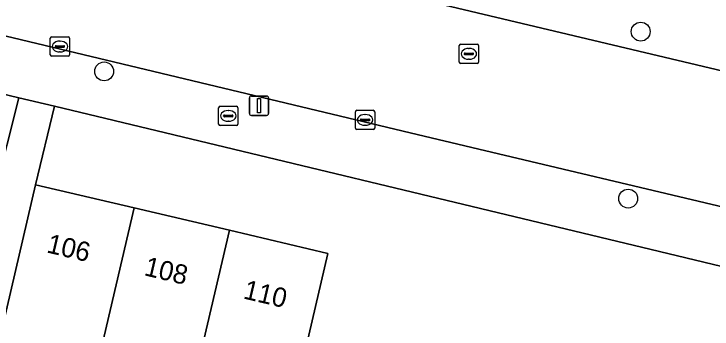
# Model space of a CAD drawing. Extents: x 161084 to 161928, y 385354 to 386522.
# Drawn here: x 161466.55 to 161502.73, y 385812.12 to 385828.45 of the extents above; entities that cross this region are included whole.
import ezdxf

# ---------------------------------------------------------------- set-up
doc = ezdxf.new("R2010")
doc.units = 0
for name, color, linetype in [('IMGEO_Boom', 7, 'Continuous'), ('IMGEO_Brandkraan', 7, 'Continuous'), ('IMGEO_Erf', 7, 'Continuous'), ('IMGEO_Kolk', 7, 'Continuous'), ('IMGEO_Lichtmast', 7, 'Continuous'), ('IMGEO_Pand', 7, 'Continuous'), ('IMGEO_Pand_nummerreeks', 7, 'Continuous'), ('IMGEO_Rijbaan_lokaal_open', 7, 'Continuous'), ('IMGEO_Rioolput', 7, 'Continuous'), ('IMGEO_Voetpad_open', 7, 'Continuous')]:
    doc.layers.add(name, color=color, linetype=linetype)

msp = doc.modelspace()

# ---------------------------------------------------------------- linework, layer by layer
at = {"layer": 'IMGEO_Boom'}
for centre in [(161499.028, 385827.53), (161471.226, 385825.472), (161498.381, 385818.88)]:
    msp.add_circle(centre, 0.489, dxfattribs=at)
at = {"layer": 'IMGEO_Brandkraan'}
for p, q in [((161477.16, 385822.738), (161477.16, 385823.59)), ((161477.235, 385823.664), (161478.087, 385823.664)), ((161477.648, 385823.444), (161477.673, 385823.444)), ((161478.161, 385823.59), (161478.161, 385822.738)), ((161477.419, 385823.158), (161477.419, 385823.17)), ((161477.857, 385823.121), (161477.459, 385823.121)), ((161477.462, 385823.207), (161477.86, 385823.207)), ((161477.903, 385823.17), (161477.903, 385823.158)), ((161478.087, 385822.664), (161477.235, 385822.664)), ((161477.671, 385822.884), (161477.646, 385822.884))]:
    msp.add_line(p, q, dxfattribs=at)
for points in [[(161477.16, 385822.738), (161477.16, 385823.59)], [(161477.235, 385823.664), (161478.087, 385823.664)], [(161478.161, 385823.59), (161478.161, 385822.738)], [(161478.087, 385822.664), (161477.235, 385822.664)]]:
    msp.add_lwpolyline(points, dxfattribs=at)
for centre, radius, start, end in [((161477.237, 385823.588), 0.0765, 91.552, 178.448), ((161477.237, 385823.588), 0.0765, 91.552, 178.448), ((161478.085, 385823.588), 0.0765, 1.552, 88.448), ((161478.085, 385823.588), 0.0765, 1.552, 88.448), ((161477.459, 385823.167), 0.0403, 85.8775, 175.7526), ((161477.456, 385823.157), 0.0366, 178.938, 274.7102), ((161477.86, 385823.164), 0.043, 264.8664, 352.4533), ((161477.864, 385823.169), 0.0386, 1.7309, 96.639), ((161477.237, 385822.74), 0.0765, 181.552, 268.448), ((161477.237, 385822.74), 0.0765, 181.552, 268.448), ((161478.085, 385822.74), 0.0765, 271.552, 358.448), ((161478.085, 385822.74), 0.0765, 271.552, 358.448)]:
    msp.add_arc(centre, radius, start, end, dxfattribs=at)
for centre, major_axis, ratio, start_param, end_param in [((161477.647, 385823.164), (-0.387, 0.002), 0.722429, 4.712389, 7.853982), ((161477.672, 385823.164), (-0.39, 0.002), 0.717154, 1.570796, 4.712389)]:
    msp.add_ellipse(centre, major_axis=major_axis, ratio=ratio, start_param=start_param, end_param=end_param, dxfattribs=at)
at = {"layer": 'IMGEO_Erf'}
msp.add_lwpolyline([(161388.04, 385843.033), (161386.849, 385838.175), (161393.056, 385836.681), (161399.084, 385835.23), (161405.111, 385833.78), (161411.139, 385832.329), (161417.167, 385830.878), (161423.195, 385829.427), (161429.223, 385827.976), (161435.25, 385826.525), (161441.278, 385825.075), (161447.306, 385823.624), (161453.334, 385822.173), (161459.362, 385820.722), (161465.569, 385819.228), (161466.809, 385824.108), (161438.833, 385830.83)], close=True, dxfattribs=at)
msp.add_lwpolyline([(161552.134, 385803.608), (161500, 385816.134), (161468.662, 385823.663), (161467.677, 385819.591), (161472.782, 385818.395), (161477.719, 385817.238), (161482.825, 385816.041), (161481.015, 385808.32), (161480.733, 385808.386), (161478.616, 385800.838), (161474.075, 385801.922), (161474.608, 385803.969), (161472.106, 385804.648), (161473.328, 385809.863), (161470.914, 385810.429), (161469.677, 385805.411), (161468.399, 385800.226), (161466.047, 385800.778)], dxfattribs=at)
at = {"layer": 'IMGEO_Kolk'}
for p, q in [((161468.436, 385826.333), (161468.436, 385827.185)), ((161468.511, 385827.259), (161469.363, 385827.259)), ((161468.924, 385827.039), (161468.949, 385827.039)), ((161469.437, 385827.185), (161469.437, 385826.333)), ((161468.695, 385826.753), (161468.695, 385826.765)), ((161469.133, 385826.716), (161468.735, 385826.716)), ((161468.738, 385826.802), (161469.136, 385826.802)), ((161469.179, 385826.765), (161469.179, 385826.753)), ((161469.363, 385826.259), (161468.511, 385826.259)), ((161468.947, 385826.479), (161468.922, 385826.479)), ((161484.246, 385822.531), (161484.246, 385823.383)), ((161484.321, 385823.457), (161485.173, 385823.457)), ((161485.247, 385823.383), (161485.247, 385822.531)), ((161484.548, 385823), (161484.946, 385823)), ((161484.734, 385823.237), (161484.759, 385823.237)), ((161484.505, 385822.951), (161484.505, 385822.963)), ((161484.943, 385822.914), (161484.545, 385822.914)), ((161484.757, 385822.677), (161484.732, 385822.677)), ((161484.989, 385822.963), (161484.989, 385822.951)), ((161485.173, 385822.457), (161484.321, 385822.457))]:
    msp.add_line(p, q, dxfattribs=at)
for points in [[(161468.436, 385826.333), (161468.436, 385827.185)], [(161468.511, 385827.259), (161469.363, 385827.259)], [(161469.437, 385827.185), (161469.437, 385826.333)], [(161469.363, 385826.259), (161468.511, 385826.259)], [(161484.246, 385822.531), (161484.246, 385823.383)], [(161484.321, 385823.457), (161485.173, 385823.457)], [(161485.247, 385823.383), (161485.247, 385822.531)], [(161485.173, 385822.457), (161484.321, 385822.457)]]:
    msp.add_lwpolyline(points, dxfattribs=at)
for centre, radius, start, end in [((161468.513, 385827.183), 0.0765, 91.552, 178.448), ((161468.513, 385827.183), 0.0765, 91.552, 178.448), ((161469.361, 385827.183), 0.0765, 1.552, 88.448), ((161469.361, 385827.183), 0.0765, 1.552, 88.448), ((161468.735, 385826.762), 0.0403, 85.8775, 175.7526), ((161468.732, 385826.752), 0.0366, 178.938, 274.7102), ((161469.136, 385826.759), 0.043, 264.8664, 352.4533), ((161469.14, 385826.764), 0.0386, 1.7309, 96.639), ((161468.513, 385826.335), 0.0765, 181.552, 268.448), ((161468.513, 385826.335), 0.0765, 181.552, 268.448), ((161469.361, 385826.335), 0.0765, 271.552, 358.448), ((161469.361, 385826.335), 0.0765, 271.552, 358.448), ((161484.323, 385823.381), 0.0765, 91.552, 178.448), ((161484.323, 385823.381), 0.0765, 91.552, 178.448), ((161485.171, 385823.381), 0.0765, 1.552, 88.448), ((161485.171, 385823.381), 0.0765, 1.552, 88.448), ((161484.545, 385822.96), 0.0403, 85.8775, 175.7526), ((161484.95, 385822.962), 0.0386, 1.7309, 96.639), ((161484.542, 385822.95), 0.0366, 178.938, 274.7102), ((161484.946, 385822.957), 0.043, 264.8664, 352.4533), ((161484.323, 385822.533), 0.0765, 181.552, 268.448), ((161484.323, 385822.533), 0.0765, 181.552, 268.448), ((161485.171, 385822.533), 0.0765, 271.552, 358.448), ((161485.171, 385822.533), 0.0765, 271.552, 358.448)]:
    msp.add_arc(centre, radius, start, end, dxfattribs=at)
for centre, major_axis, ratio, start_param, end_param in [((161468.923, 385826.759), (-0.387, 0.002), 0.722429, 4.712389, 7.853982), ((161468.948, 385826.759), (-0.39, 0.002), 0.717154, 1.570796, 4.712389), ((161484.733, 385822.957), (-0.387, 0.002), 0.722429, 4.712389, 7.853982), ((161484.758, 385822.957), (-0.39, 0.002), 0.717154, 1.570796, 4.712389)]:
    msp.add_ellipse(centre, major_axis=major_axis, ratio=ratio, start_param=start_param, end_param=end_param, dxfattribs=at)
at = {"layer": 'IMGEO_Lichtmast'}
for p, q in [((161478.754, 385823.294), (161478.754, 385824.094)), ((161478.754, 385824.094), (161478.754, 385823.294)), ((161478.854, 385824.194), (161479.644, 385824.194)), ((161479.644, 385824.194), (161478.854, 385824.194)), ((161479.744, 385824.094), (161479.744, 385823.294)), ((161479.744, 385823.294), (161479.744, 385824.094)), ((161479.644, 385823.194), (161478.854, 385823.194)), ((161478.854, 385823.194), (161479.644, 385823.194))]:
    msp.add_line(p, q, dxfattribs=at)
msp.add_lwpolyline([(161479.174, 385824.069), (161479.324, 385824.069), (161479.324, 385823.319), (161479.174, 385823.319), (161479.174, 385824.069)], dxfattribs=at)
for centre, start, end in [((161478.854, 385824.094), 90, 180), ((161478.854, 385824.094), 90, 180), ((161479.644, 385824.094), 0, 90), ((161479.644, 385824.094), 360, 90), ((161478.854, 385823.294), 180, 270), ((161478.854, 385823.294), 180, 270), ((161479.644, 385823.294), 270, 0), ((161479.644, 385823.294), 270, 0)]:
    msp.add_arc(centre, 0.1, start, end, dxfattribs=at)
at = {"layer": 'IMGEO_Pand'}
for points in [[(161472.782, 385818.395), (161467.677, 385819.591), (161465.969, 385812.301), (161465.837, 385811.74), (161468.108, 385811.207), (161466.903, 385806.062), (161467.265, 385805.977), (161467.87, 385805.835), (161469.677, 385805.411), (161470.914, 385810.429)], [(161477.719, 385817.238), (161472.782, 385818.395), (161470.914, 385810.429), (161473.328, 385809.863), (161472.106, 385804.648), (161474.608, 385803.969)], [(161474.075, 385801.922), (161478.616, 385800.838), (161480.733, 385808.386), (161481.015, 385808.32), (161482.825, 385816.041), (161477.719, 385817.238), (161474.608, 385803.969)]]:
    msp.add_lwpolyline(points, close=True, dxfattribs=at)
at = {"layer": 'IMGEO_Rijbaan_lokaal_open'}
for points in [[(161322.316, 385868.902), (161318.268, 385869.886), (161310.394, 385871.792), (161308.736, 385864.946), (161339.719, 385857.509), (161351.902, 385854.625), (161361.37, 385852.342), (161406.44, 385841.585), (161439.496, 385833.681), (161487.09, 385822.28), (161490.645, 385821.437), (161540.178, 385809.69), (161553.334, 385806.533), (161560.913, 385804.952), (161564.397, 385804.459), (161572.843, 385803.627), (161581.329, 385803.552), (161583.838, 385803.676), (161586.385, 385803.89), (161616.338, 385805.286)], [(161556.18, 385812.95), (161487.869, 385829.144), (161469.802, 385833.663), (161469.483, 385833.788), (161447.797, 385838.953)]]:
    msp.add_lwpolyline(points, dxfattribs=at)
at = {"layer": 'IMGEO_Rioolput'}
for p, q in [((161489.626, 385825.954), (161489.626, 385826.806)), ((161489.701, 385826.88), (161490.553, 385826.88)), ((161490.114, 385826.66), (161490.139, 385826.66)), ((161490.627, 385826.806), (161490.627, 385825.954)), ((161489.885, 385826.374), (161489.885, 385826.386)), ((161490.323, 385826.337), (161489.925, 385826.337)), ((161489.928, 385826.423), (161490.326, 385826.423)), ((161490.369, 385826.386), (161490.369, 385826.374)), ((161490.553, 385825.88), (161489.701, 385825.88)), ((161490.137, 385826.1), (161490.112, 385826.1))]:
    msp.add_line(p, q, dxfattribs=at)
for points in [[(161489.626, 385825.954), (161489.626, 385826.806)], [(161489.701, 385826.88), (161490.553, 385826.88)], [(161490.627, 385826.806), (161490.627, 385825.954)], [(161490.553, 385825.88), (161489.701, 385825.88)]]:
    msp.add_lwpolyline(points, dxfattribs=at)
for centre, radius, start, end in [((161489.703, 385826.804), 0.0765, 91.552, 178.448), ((161489.703, 385826.804), 0.0765, 91.552, 178.448), ((161490.551, 385826.804), 0.0765, 1.552, 88.448), ((161490.551, 385826.804), 0.0765, 1.552, 88.448), ((161489.925, 385826.383), 0.0403, 85.8775, 175.7526), ((161489.922, 385826.373), 0.0366, 178.938, 274.7102), ((161490.326, 385826.38), 0.043, 264.8664, 352.4533), ((161490.33, 385826.385), 0.0386, 1.7309, 96.639), ((161489.703, 385825.956), 0.0765, 181.552, 268.448), ((161489.703, 385825.956), 0.0765, 181.552, 268.448), ((161490.551, 385825.956), 0.0765, 271.552, 358.448), ((161490.551, 385825.956), 0.0765, 271.552, 358.448)]:
    msp.add_arc(centre, radius, start, end, dxfattribs=at)
for centre, major_axis, ratio, start_param, end_param in [((161490.113, 385826.38), (-0.387, 0.002), 0.722429, 4.712389, 7.853982), ((161490.138, 385826.38), (-0.39, 0.002), 0.717154, 1.570796, 4.712389)]:
    msp.add_ellipse(centre, major_axis=major_axis, ratio=ratio, start_param=start_param, end_param=end_param, dxfattribs=at)
at = {"layer": 'IMGEO_Voetpad_open'}
for points in [[(161353.49, 385851.125), (161378.321, 385845.368), (161386.576, 385843.385), (161388.04, 385843.033), (161438.833, 385830.83), (161466.809, 385824.108), (161468.662, 385823.663), (161500, 385816.134), (161552.134, 385803.608)], [(161616.338, 385805.286), (161586.385, 385803.89), (161583.838, 385803.676), (161581.329, 385803.552), (161572.843, 385803.627), (161564.397, 385804.459), (161560.913, 385804.952), (161553.334, 385806.533), (161540.178, 385809.69), (161490.645, 385821.437), (161487.09, 385822.28), (161439.496, 385833.681), (161406.44, 385841.585)], [(161487.869, 385829.144), (161556.18, 385812.95)], [(161465.969, 385812.301), (161467.677, 385819.591), (161468.662, 385823.663), (161466.809, 385824.108), (161465.569, 385819.228)]]:
    msp.add_lwpolyline(points, dxfattribs=at)

# ---------------------------------------------------------------- texts
at = {"layer": 'IMGEO_Pand_nummerreeks'}
for s, p in [('106', (161468.2, 385816.099)), ('108', (161473.253, 385814.914)), ('110', (161478.391, 385813.712))]:
    msp.add_text(s, height=1, rotation=346.8105, dxfattribs=at).set_placement(p)

doc.saveas('drawing.dxf')
